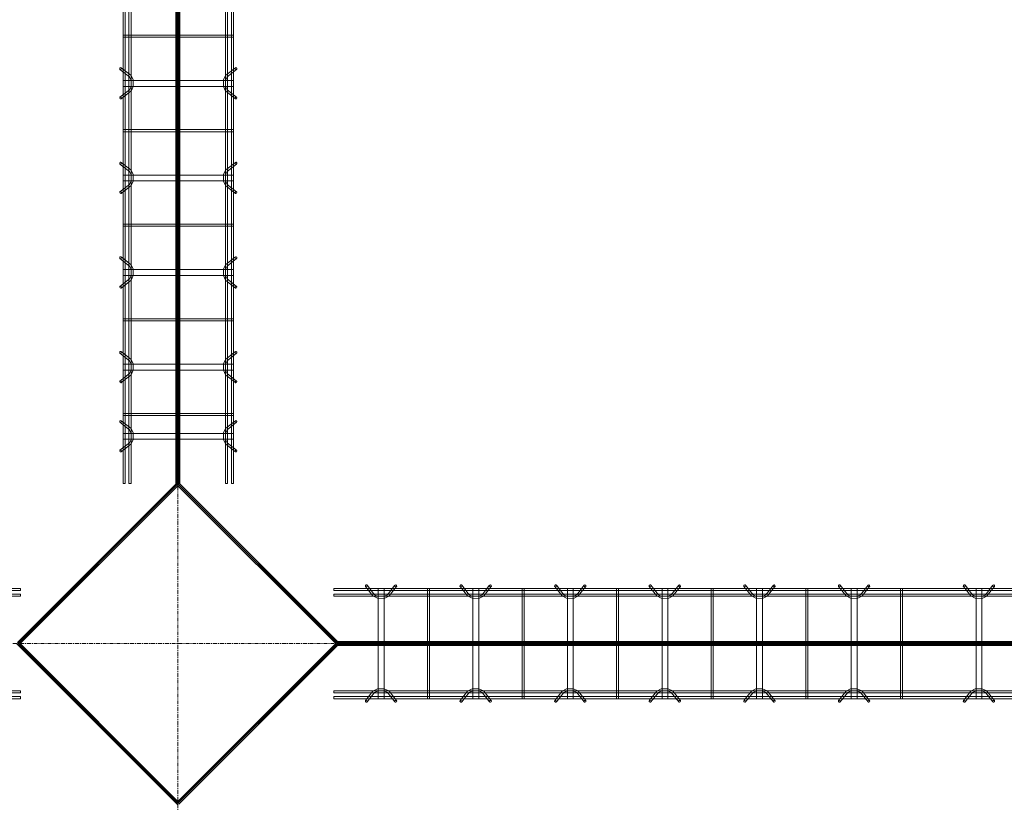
# Model space of a CAD drawing. Header units: inches. Extents: x -4136 to 1945, y -6639 to 12387.
# Tile 388 of 656: x -2193 to -2069, y 10447 to 10546. Entities that reach past the tile are written whole.
import ezdxf

# ---------------------------------------------------------------- set-up
doc = ezdxf.new("R2010")
doc.units = ezdxf.units.IN
doc.header["$MEASUREMENT"] = 0
doc.linetypes.add('Línea de rejilla', pattern=[0.875, 0.5, -0.125, 0.125, -0.125])
for name, color, linetype, lineweight in [('A-FLOR', 7, 'Continuous', 9), ('A-GENM', 7, 'Continuous', 9), ('S-BEAM', 7, 'Continuous', 9), ('S-GRID', 7, 'Continuous', 9)]:
    doc.layers.add(name, color=color, linetype=linetype, lineweight=lineweight)

# ---------------------------------------------------------------- blocks, each defined once
blk = doc.blocks.new('Dowel bar assembly - Dowel bar assembly-672828-SLAB ON GROUND JOINTS')
at = {"layer": 'S-BEAM', "color": 253, "true_color": 0xaaaaaa}
for p, q in [((136, 1.98), (0, 1.98)), ((0, 1.72), (136, 1.72)), ((136, 1.98), (136, 1.72)), ((136, 1.72), (136, 1.98)), ((136, 1.25), (0, 1.25)), ((0, 0.99), (136, 0.99)), ((136, 0.99), (136, 1.25)), ((136, 1.25), (136, 0.99)), ((136, -11.01), (0, -11.01)), ((136, -11.27), (136, -11.01)), ((136, -11.01), (136, -11.27)), ((0, -11.27), (136, -11.27)), ((136, -11.74), (0, -11.74)), ((0, -12), (136, -12)), ((136, -12), (136, -11.74)), ((136, -11.74), (136, -12))]:
    blk.add_line(p, q, dxfattribs=at)
blk = doc.blocks.new('Dowel bar assembly - Dowel bar assembly-673280-SLAB ON GROUND JOINTS')
at = {"layer": 'S-BEAM', "color": 253, "true_color": 0xaaaaaa}
for p, q in [((87.84, 1.98), (0, 1.98)), ((0, 1.98), (0, 1.72)), ((0, 1.72), (0, 1.98)), ((0, 1.72), (87.84, 1.72)), ((4.02, 2.23), (4.97, 1.03)), ((5.18, 1.19), (4.23, 2.39)), ((5.63, 1.99), (5.63, -12.01)), ((6.38, 1.99), (5.63, 1.99)), ((5.63, 1.99), (6.38, 1.99)), ((6.38, -12.01), (6.38, 1.99)), ((7.76, 2.39), (6.81, 1.19)), ((7.01, 1.03), (7.96, 2.23)), ((11.87, 1.99), (11.87, -12.01)), ((12.13, 1.99), (11.87, 1.99)), ((11.87, 1.99), (12.13, 1.99)), ((12.13, -12.01), (12.13, 1.99)), ((16.02, 2.23), (16.97, 1.03)), ((17.18, 1.19), (16.23, 2.39)), ((17.63, 1.99), (17.63, -12.01)), ((18.38, 1.99), (17.63, 1.99)), ((17.63, 1.99), (18.38, 1.99)), ((18.38, -12.01), (18.38, 1.99)), ((19.76, 2.39), (18.81, 1.19)), ((19.01, 1.03), (19.96, 2.23)), ((23.87, 1.99), (23.87, -12.01)), ((24.13, 1.99), (23.87, 1.99)), ((23.87, 1.99), (24.13, 1.99)), ((24.13, -12.01), (24.13, 1.99)), ((28.02, 2.23), (28.97, 1.03)), ((29.18, 1.19), (28.23, 2.39)), ((29.63, 1.99), (29.63, -12.01)), ((30.38, 1.99), (29.63, 1.99)), ((29.63, 1.99), (30.38, 1.99)), ((30.38, -12.01), (30.38, 1.99)), ((31.76, 2.39), (30.81, 1.19)), ((31.01, 1.03), (31.96, 2.23)), ((35.87, 1.99), (35.87, -12.01)), ((36.13, 1.99), (35.87, 1.99)), ((35.87, 1.99), (36.13, 1.99)), ((36.13, -12.01), (36.13, 1.99)), ((40.02, 2.23), (40.97, 1.03)), ((41.18, 1.19), (40.23, 2.39)), ((41.63, 1.99), (41.63, -12.01)), ((42.38, 1.99), (41.63, 1.99)), ((41.63, 1.99), (42.38, 1.99)), ((42.38, -12.01), (42.38, 1.99)), ((43.76, 2.39), (42.81, 1.19)), ((43.01, 1.03), (43.96, 2.23)), ((47.87, 1.99), (47.87, -12.01)), ((48.13, 1.99), (47.87, 1.99)), ((47.87, 1.99), (48.13, 1.99)), ((48.13, -12.01), (48.13, 1.99)), ((52.02, 2.23), (52.97, 1.03)), ((53.18, 1.19), (52.23, 2.39)), ((53.63, 1.99), (53.63, -12.01)), ((54.38, 1.99), (53.63, 1.99)), ((53.63, 1.99), (54.38, 1.99)), ((54.38, -12.01), (54.38, 1.99)), ((55.76, 2.39), (54.81, 1.19)), ((55.01, 1.03), (55.96, 2.23)), ((59.87, 1.99), (59.87, -12.01)), ((60.13, 1.99), (59.87, 1.99)), ((59.87, 1.99), (60.13, 1.99)), ((60.13, -12.01), (60.13, 1.99)), ((64.02, 2.23), (64.97, 1.03)), ((65.18, 1.19), (64.23, 2.39)), ((65.63, 1.99), (65.63, -12.01)), ((66.38, 1.99), (65.63, 1.99)), ((65.63, 1.99), (66.38, 1.99)), ((66.38, -12.01), (66.38, 1.99)), ((67.76, 2.39), (66.81, 1.19)), ((67.01, 1.03), (67.96, 2.23)), ((71.87, 1.99), (71.87, -12.01)), ((72.13, 1.99), (71.87, 1.99)), ((71.87, 1.99), (72.13, 1.99)), ((72.13, -12.01), (72.13, 1.99)), ((79.86, 2.23), (80.81, 1.03)), ((81.01, 1.19), (80.06, 2.39)), ((81.46, 1.99), (81.46, -12.01)), ((82.21, 1.99), (81.46, 1.99)), ((81.46, 1.99), (82.21, 1.99)), ((82.21, -12.01), (82.21, 1.99)), ((83.6, 2.39), (82.65, 1.19)), ((82.85, 1.03), (83.8, 2.23)), ((87.84, 1.98), (87.84, 1.72)), ((87.84, 1.72), (87.84, 1.98)), ((87.84, 1.25), (0, 1.25)), ((0, 0.99), (0, 1.25)), ((0, 1.25), (0, 0.99)), ((0, 0.99), (87.84, 0.99)), ((87.84, 0.99), (87.84, 1.25)), ((87.84, 1.25), (87.84, 0.99)), ((87.84, -11.01), (0, -11.01)), ((0, -11.27), (0, -11.01)), ((0, -11.01), (0, -11.27)), ((4.97, -11.05), (4.02, -12.25)), ((4.23, -12.41), (5.18, -11.21)), ((6.81, -11.21), (7.76, -12.41)), ((7.96, -12.25), (7.01, -11.05)), ((16.97, -11.05), (16.02, -12.25)), ((16.23, -12.41), (17.18, -11.21)), ((18.81, -11.21), (19.76, -12.41)), ((19.96, -12.25), (19.01, -11.05)), ((28.97, -11.05), (28.02, -12.25)), ((28.23, -12.41), (29.18, -11.21)), ((30.81, -11.21), (31.76, -12.41)), ((31.96, -12.25), (31.01, -11.05)), ((40.97, -11.05), (40.02, -12.25)), ((40.23, -12.41), (41.18, -11.21)), ((42.81, -11.21), (43.76, -12.41)), ((43.96, -12.25), (43.01, -11.05)), ((52.97, -11.05), (52.02, -12.25)), ((52.23, -12.41), (53.18, -11.21)), ((54.81, -11.21), (55.76, -12.41)), ((55.96, -12.25), (55.01, -11.05)), ((64.97, -11.05), (64.02, -12.25)), ((64.23, -12.41), (65.18, -11.21)), ((66.81, -11.21), (67.76, -12.41)), ((67.96, -12.25), (67.01, -11.05)), ((80.81, -11.05), (79.86, -12.25)), ((80.06, -12.41), (81.01, -11.21)), ((82.65, -11.21), (83.6, -12.41)), ((83.8, -12.25), (82.85, -11.05)), ((87.84, -11.27), (87.84, -11.01)), ((87.84, -11.01), (87.84, -11.27)), ((0, -11.27), (87.84, -11.27)), ((87.84, -11.74), (0, -11.74)), ((0, -12), (0, -11.74)), ((0, -11.74), (0, -12)), ((0, -12), (87.84, -12)), ((6.38, -12.01), (5.63, -12.01)), ((5.63, -12.01), (6.38, -12.01)), ((12.13, -12.01), (11.87, -12.01)), ((11.87, -12.01), (12.13, -12.01)), ((18.38, -12.01), (17.63, -12.01)), ((17.63, -12.01), (18.38, -12.01)), ((24.13, -12.01), (23.87, -12.01)), ((23.87, -12.01), (24.13, -12.01)), ((30.38, -12.01), (29.63, -12.01)), ((29.63, -12.01), (30.38, -12.01)), ((36.13, -12.01), (35.87, -12.01)), ((35.87, -12.01), (36.13, -12.01)), ((42.38, -12.01), (41.63, -12.01)), ((41.63, -12.01), (42.38, -12.01)), ((48.13, -12.01), (47.87, -12.01)), ((47.87, -12.01), (48.13, -12.01)), ((54.38, -12.01), (53.63, -12.01)), ((53.63, -12.01), (54.38, -12.01)), ((60.13, -12.01), (59.87, -12.01)), ((59.87, -12.01), (60.13, -12.01)), ((66.38, -12.01), (65.63, -12.01)), ((65.63, -12.01), (66.38, -12.01)), ((72.13, -12.01), (71.87, -12.01)), ((71.87, -12.01), (72.13, -12.01)), ((82.21, -12.01), (81.46, -12.01)), ((81.46, -12.01), (82.21, -12.01)), ((87.84, -12), (87.84, -11.74)), ((87.84, -11.74), (87.84, -12))]:
    blk.add_line(p, q, dxfattribs=at)
at = {"layer": 'S-BEAM', "color": 253, "true_color": 0xaaaaaa, "flags": 128}
for points in [[(4.97, 1.03), (5.53, 0.73), (6.39, 0.72), (6.97, 0.99), (7.01, 1.03)], [(5.18, 1.19), (5.62, 0.97), (6.38, 0.98), (6.81, 1.19)], [(16.97, 1.03), (17.53, 0.73), (18.39, 0.72), (18.97, 0.99), (19.01, 1.03)], [(17.18, 1.19), (17.62, 0.97), (18.38, 0.98), (18.81, 1.19)], [(28.97, 1.03), (29.53, 0.73), (30.39, 0.72), (30.97, 0.99), (31.01, 1.03)], [(29.18, 1.19), (29.62, 0.97), (30.38, 0.98), (30.81, 1.19)], [(40.97, 1.03), (41.53, 0.73), (42.39, 0.72), (42.97, 0.99), (43.01, 1.03)], [(41.18, 1.19), (41.62, 0.97), (42.38, 0.98), (42.81, 1.19)], [(52.97, 1.03), (53.53, 0.73), (54.39, 0.72), (54.97, 0.99), (55.01, 1.03)], [(53.18, 1.19), (53.62, 0.97), (54.38, 0.98), (54.81, 1.19)], [(64.97, 1.03), (65.53, 0.73), (66.39, 0.72), (66.97, 0.99), (67.01, 1.03)], [(65.18, 1.19), (65.62, 0.97), (66.38, 0.98), (66.81, 1.19)], [(80.81, 1.03), (81.36, 0.73), (82.22, 0.72), (82.81, 0.99), (82.85, 1.03)], [(81.01, 1.19), (81.46, 0.97), (82.22, 0.98), (82.65, 1.19)], [(4.97, -11.05), (5.53, -10.75), (6.39, -10.74), (6.97, -11.01), (7.01, -11.05)], [(5.18, -11.21), (5.62, -10.99), (6.38, -11), (6.81, -11.21)], [(16.97, -11.05), (17.53, -10.75), (18.39, -10.74), (18.97, -11.01), (19.01, -11.05)], [(17.18, -11.21), (17.62, -10.99), (18.38, -11), (18.81, -11.21)], [(28.97, -11.05), (29.53, -10.75), (30.39, -10.74), (30.97, -11.01), (31.01, -11.05)], [(29.18, -11.21), (29.62, -10.99), (30.38, -11), (30.81, -11.21)], [(40.97, -11.05), (41.53, -10.75), (42.39, -10.74), (42.97, -11.01), (43.01, -11.05)], [(41.18, -11.21), (41.62, -10.99), (42.38, -11), (42.81, -11.21)], [(52.97, -11.05), (53.53, -10.75), (54.39, -10.74), (54.97, -11.01), (55.01, -11.05)], [(53.18, -11.21), (53.62, -10.99), (54.38, -11), (54.81, -11.21)], [(64.97, -11.05), (65.53, -10.75), (66.39, -10.74), (66.97, -11.01), (67.01, -11.05)], [(65.18, -11.21), (65.62, -10.99), (66.38, -11), (66.81, -11.21)], [(80.81, -11.05), (81.36, -10.75), (82.22, -10.74), (82.81, -11.01), (82.85, -11.05)], [(81.01, -11.21), (81.46, -10.99), (82.22, -11), (82.65, -11.21)]]:
    blk.add_lwpolyline(points, dxfattribs=at)
at = {"layer": 'S-BEAM', "color": 253, "true_color": 0xaaaaaa}
for centre, major_axis, start_param, end_param in [((4.12, 2.31), (0.101, 0.08), 5.709265, 8.850858), ((4.12, 2.31), (0.101, 0.08), 2.567673, 5.709265), ((7.86, 2.31), (-0.101, 0.08), 3.715513, 6.857105), ((7.86, 2.31), (-0.101, 0.08), 0.57392, 3.715513), ((16.12, 2.31), (0.101, 0.08), 5.709265, 8.850858), ((16.12, 2.31), (0.101, 0.08), 2.567673, 5.709265), ((19.86, 2.31), (-0.101, 0.08), 3.715513, 6.857105), ((19.86, 2.31), (-0.101, 0.08), 0.57392, 3.715513), ((28.12, 2.31), (0.101, 0.08), 5.709265, 8.850858), ((28.12, 2.31), (0.101, 0.08), 2.567673, 5.709265), ((31.86, 2.31), (-0.101, 0.08), 3.715513, 6.857105), ((31.86, 2.31), (-0.101, 0.08), 0.57392, 3.715513), ((40.12, 2.31), (0.101, 0.08), 5.709265, 8.850858), ((40.12, 2.31), (0.101, 0.08), 2.567673, 5.709265), ((43.86, 2.31), (-0.101, 0.08), 3.715513, 6.857105), ((43.86, 2.31), (-0.101, 0.08), 0.57392, 3.715513), ((52.12, 2.31), (0.101, 0.08), 5.709265, 8.850858), ((52.12, 2.31), (0.101, 0.08), 2.567673, 5.709265), ((55.86, 2.31), (-0.101, 0.08), 3.715513, 6.857105), ((55.86, 2.31), (-0.101, 0.08), 0.57392, 3.715513), ((64.12, 2.31), (0.101, 0.08), 5.709265, 8.850858), ((64.12, 2.31), (0.101, 0.08), 2.567673, 5.709265), ((67.86, 2.31), (-0.101, 0.08), 3.715513, 6.857105), ((67.86, 2.31), (-0.101, 0.08), 0.57392, 3.715513), ((79.96, 2.31), (0.101, 0.08), 5.709265, 8.850858), ((79.96, 2.31), (0.101, 0.08), 2.567673, 5.709265), ((83.7, 2.31), (-0.101, 0.08), 3.715513, 6.857105), ((83.7, 2.31), (-0.101, 0.08), 0.57392, 3.715513), ((4.12, -12.33), (-0.101, 0.08), 3.715513, 6.857105), ((4.12, -12.33), (-0.101, 0.08), 0.57392, 3.715513), ((7.86, -12.33), (0.101, 0.08), 5.709265, 8.850858), ((7.86, -12.33), (0.101, 0.08), 2.567673, 5.709265), ((16.12, -12.33), (-0.101, 0.08), 3.715513, 6.857105), ((16.12, -12.33), (-0.101, 0.08), 0.57392, 3.715513), ((19.86, -12.33), (0.101, 0.08), 5.709265, 8.850858), ((19.86, -12.33), (0.101, 0.08), 2.567673, 5.709265), ((28.12, -12.33), (-0.101, 0.08), 3.715513, 6.857105), ((28.12, -12.33), (-0.101, 0.08), 0.57392, 3.715513), ((31.86, -12.33), (0.101, 0.08), 5.709265, 8.850858), ((31.86, -12.33), (0.101, 0.08), 2.567673, 5.709265), ((40.12, -12.33), (-0.101, 0.08), 3.715513, 6.857105), ((40.12, -12.33), (-0.101, 0.08), 0.57392, 3.715513), ((43.86, -12.33), (0.101, 0.08), 5.709265, 8.850858), ((43.86, -12.33), (0.101, 0.08), 2.567673, 5.709265), ((52.12, -12.33), (-0.101, 0.08), 3.715513, 6.857105), ((52.12, -12.33), (-0.101, 0.08), 0.57392, 3.715513), ((55.86, -12.33), (0.101, 0.08), 5.709265, 8.850858), ((55.86, -12.33), (0.101, 0.08), 2.567673, 5.709265), ((64.12, -12.33), (-0.101, 0.08), 3.715513, 6.857105), ((64.12, -12.33), (-0.101, 0.08), 0.57392, 3.715513), ((67.86, -12.33), (0.101, 0.08), 5.709265, 8.850858), ((67.86, -12.33), (0.101, 0.08), 2.567673, 5.709265), ((79.96, -12.33), (-0.101, 0.08), 3.715513, 6.857105), ((79.96, -12.33), (-0.101, 0.08), 0.57392, 3.715513), ((83.7, -12.33), (0.101, 0.08), 5.709265, 8.850858), ((83.7, -12.33), (0.101, 0.08), 2.567673, 5.709265)]:
    blk.add_ellipse(centre, major_axis=major_axis, ratio=0.816528, start_param=start_param, end_param=end_param, dxfattribs=at)
blk = doc.blocks.new('Dowel bar assembly - Dowel bar assembly-675476-SLAB ON GROUND JOINTS')
at = {"layer": 'S-BEAM', "color": 253, "true_color": 0xaaaaaa}
for p, q in [((308.76, 1.98), (0, 1.98)), ((0, 1.72), (308.76, 1.72)), ((251.87, 1.99), (251.87, -12.01)), ((252.13, 1.99), (251.87, 1.99)), ((251.87, 1.99), (252.13, 1.99)), ((252.13, -12.01), (252.13, 1.99)), ((256.02, 2.23), (256.97, 1.03)), ((257.18, 1.19), (256.23, 2.39)), ((257.63, 1.99), (257.63, -12.01)), ((258.38, 1.99), (257.63, 1.99)), ((257.63, 1.99), (258.38, 1.99)), ((258.38, -12.01), (258.38, 1.99)), ((259.76, 2.39), (258.81, 1.19)), ((259.01, 1.03), (259.96, 2.23)), ((263.87, 1.99), (263.87, -12.01)), ((264.13, 1.99), (263.87, 1.99)), ((263.87, 1.99), (264.13, 1.99)), ((264.13, -12.01), (264.13, 1.99)), ((268.02, 2.23), (268.97, 1.03)), ((269.18, 1.19), (268.23, 2.39)), ((269.63, 1.99), (269.63, -12.01)), ((270.38, 1.99), (269.63, 1.99)), ((269.63, 1.99), (270.38, 1.99)), ((270.38, -12.01), (270.38, 1.99)), ((271.76, 2.39), (270.81, 1.19)), ((271.01, 1.03), (271.96, 2.23)), ((275.87, 1.99), (275.87, -12.01)), ((276.13, 1.99), (275.87, 1.99)), ((275.87, 1.99), (276.13, 1.99)), ((276.13, -12.01), (276.13, 1.99)), ((280.02, 2.23), (280.97, 1.03)), ((281.18, 1.19), (280.23, 2.39)), ((281.63, 1.99), (281.63, -12.01)), ((282.38, 1.99), (281.63, 1.99)), ((281.63, 1.99), (282.38, 1.99)), ((282.38, -12.01), (282.38, 1.99)), ((283.76, 2.39), (282.81, 1.19)), ((283.01, 1.03), (283.96, 2.23)), ((287.87, 1.99), (287.87, -12.01)), ((288.13, 1.99), (287.87, 1.99)), ((287.87, 1.99), (288.13, 1.99)), ((288.13, -12.01), (288.13, 1.99)), ((292.02, 2.23), (292.97, 1.03)), ((293.18, 1.19), (292.23, 2.39)), ((293.63, 1.99), (293.63, -12.01)), ((294.38, 1.99), (293.63, 1.99)), ((293.63, 1.99), (294.38, 1.99)), ((294.38, -12.01), (294.38, 1.99)), ((295.76, 2.39), (294.81, 1.19)), ((295.01, 1.03), (295.96, 2.23)), ((299.87, 1.99), (299.87, -12.01)), ((300.13, 1.99), (299.87, 1.99)), ((299.87, 1.99), (300.13, 1.99)), ((300.13, -12.01), (300.13, 1.99)), ((300.79, 2.23), (301.74, 1.03)), ((301.94, 1.19), (300.99, 2.39)), ((302.39, 1.99), (302.39, -12.01)), ((303.14, 1.99), (302.39, 1.99)), ((302.39, 1.99), (303.14, 1.99)), ((303.14, -12.01), (303.14, 1.99)), ((304.53, 2.39), (303.58, 1.19)), ((303.78, 1.03), (304.73, 2.23)), ((308.76, 1.98), (308.76, 1.72)), ((308.76, 1.72), (308.76, 1.98)), ((308.76, 1.25), (0, 1.25)), ((0, 0.99), (308.76, 0.99)), ((308.76, 0.99), (308.76, 1.25)), ((308.76, 1.25), (308.76, 0.99)), ((308.76, -11.01), (0, -11.01)), ((256.97, -11.05), (256.02, -12.25)), ((256.23, -12.41), (257.18, -11.21)), ((258.81, -11.21), (259.76, -12.41)), ((259.96, -12.25), (259.01, -11.05)), ((268.97, -11.05), (268.02, -12.25)), ((268.23, -12.41), (269.18, -11.21)), ((270.81, -11.21), (271.76, -12.41)), ((271.96, -12.25), (271.01, -11.05)), ((280.97, -11.05), (280.02, -12.25)), ((280.23, -12.41), (281.18, -11.21)), ((282.81, -11.21), (283.76, -12.41)), ((283.96, -12.25), (283.01, -11.05)), ((292.97, -11.05), (292.02, -12.25)), ((292.23, -12.41), (293.18, -11.21)), ((294.81, -11.21), (295.76, -12.41)), ((295.96, -12.25), (295.01, -11.05)), ((301.74, -11.05), (300.79, -12.25)), ((300.99, -12.41), (301.94, -11.21)), ((303.58, -11.21), (304.53, -12.41)), ((304.73, -12.25), (303.78, -11.05)), ((308.76, -11.27), (308.76, -11.01)), ((308.76, -11.01), (308.76, -11.27)), ((0, -11.27), (308.76, -11.27)), ((308.76, -11.74), (0, -11.74)), ((0, -12), (308.76, -12)), ((252.13, -12.01), (251.87, -12.01)), ((251.87, -12.01), (252.13, -12.01)), ((258.38, -12.01), (257.63, -12.01)), ((257.63, -12.01), (258.38, -12.01)), ((264.13, -12.01), (263.87, -12.01)), ((263.87, -12.01), (264.13, -12.01)), ((270.38, -12.01), (269.63, -12.01)), ((269.63, -12.01), (270.38, -12.01)), ((276.13, -12.01), (275.87, -12.01)), ((275.87, -12.01), (276.13, -12.01)), ((282.38, -12.01), (281.63, -12.01)), ((281.63, -12.01), (282.38, -12.01)), ((288.13, -12.01), (287.87, -12.01)), ((287.87, -12.01), (288.13, -12.01)), ((294.38, -12.01), (293.63, -12.01)), ((293.63, -12.01), (294.38, -12.01)), ((300.13, -12.01), (299.87, -12.01)), ((299.87, -12.01), (300.13, -12.01)), ((303.14, -12.01), (302.39, -12.01)), ((302.39, -12.01), (303.14, -12.01)), ((308.76, -12), (308.76, -11.74)), ((308.76, -11.74), (308.76, -12))]:
    blk.add_line(p, q, dxfattribs=at)
at = {"layer": 'S-BEAM', "color": 253, "true_color": 0xaaaaaa, "flags": 128}
for points in [[(256.97, 1.03), (257.53, 0.73), (258.39, 0.72), (258.97, 0.99), (259.01, 1.03)], [(257.18, 1.19), (257.62, 0.97), (258.38, 0.98), (258.81, 1.19)], [(268.97, 1.03), (269.53, 0.73), (270.39, 0.72), (270.97, 0.99), (271.01, 1.03)], [(269.18, 1.19), (269.62, 0.97), (270.38, 0.98), (270.81, 1.19)], [(280.97, 1.03), (281.53, 0.73), (282.39, 0.72), (282.97, 0.99), (283.01, 1.03)], [(281.18, 1.19), (281.62, 0.97), (282.38, 0.98), (282.81, 1.19)], [(292.97, 1.03), (293.53, 0.73), (294.39, 0.72), (294.97, 0.99), (295.01, 1.03)], [(293.18, 1.19), (293.62, 0.97), (294.38, 0.98), (294.81, 1.19)], [(301.74, 1.03), (302.29, 0.73), (303.15, 0.72), (303.74, 0.99), (303.78, 1.03)], [(301.94, 1.19), (302.39, 0.97), (303.15, 0.98), (303.58, 1.19)], [(256.97, -11.05), (257.53, -10.75), (258.39, -10.74), (258.97, -11.01), (259.01, -11.05)], [(257.18, -11.21), (257.62, -10.99), (258.38, -11), (258.81, -11.21)], [(268.97, -11.05), (269.53, -10.75), (270.39, -10.74), (270.97, -11.01), (271.01, -11.05)], [(269.18, -11.21), (269.62, -10.99), (270.38, -11), (270.81, -11.21)], [(280.97, -11.05), (281.53, -10.75), (282.39, -10.74), (282.97, -11.01), (283.01, -11.05)], [(281.18, -11.21), (281.62, -10.99), (282.38, -11), (282.81, -11.21)], [(292.97, -11.05), (293.53, -10.75), (294.39, -10.74), (294.97, -11.01), (295.01, -11.05)], [(293.18, -11.21), (293.62, -10.99), (294.38, -11), (294.81, -11.21)], [(301.74, -11.05), (302.29, -10.75), (303.15, -10.74), (303.74, -11.01), (303.78, -11.05)], [(301.94, -11.21), (302.39, -10.99), (303.15, -11), (303.58, -11.21)]]:
    blk.add_lwpolyline(points, dxfattribs=at)
at = {"layer": 'S-BEAM', "color": 253, "true_color": 0xaaaaaa}
for centre, major_axis, start_param, end_param in [((256.12, 2.31), (0.101, 0.08), 5.709265, 8.850858), ((256.12, 2.31), (0.101, 0.08), 2.567673, 5.709265), ((259.86, 2.31), (-0.101, 0.08), 3.715513, 6.857105), ((259.86, 2.31), (-0.101, 0.08), 0.57392, 3.715513), ((268.12, 2.31), (0.101, 0.08), 5.709265, 8.850858), ((268.12, 2.31), (0.101, 0.08), 2.567673, 5.709265), ((271.86, 2.31), (-0.101, 0.08), 3.715513, 6.857105), ((271.86, 2.31), (-0.101, 0.08), 0.57392, 3.715513), ((280.12, 2.31), (0.101, 0.08), 5.709265, 8.850858), ((280.12, 2.31), (0.101, 0.08), 2.567673, 5.709265), ((283.86, 2.31), (-0.101, 0.08), 3.715513, 6.857105), ((283.86, 2.31), (-0.101, 0.08), 0.57392, 3.715513), ((292.12, 2.31), (0.101, 0.08), 5.709265, 8.850858), ((292.12, 2.31), (0.101, 0.08), 2.567673, 5.709265), ((295.86, 2.31), (-0.101, 0.08), 3.715513, 6.857105), ((295.86, 2.31), (-0.101, 0.08), 0.57392, 3.715513), ((300.89, 2.31), (0.101, 0.08), 5.709265, 8.850858), ((300.89, 2.31), (0.101, 0.08), 2.567673, 5.709265), ((304.63, 2.31), (-0.101, 0.08), 3.715513, 6.857105), ((304.63, 2.31), (-0.101, 0.08), 0.57392, 3.715513), ((256.12, -12.33), (-0.101, 0.08), 3.715513, 6.857105), ((256.12, -12.33), (-0.101, 0.08), 0.57392, 3.715513), ((259.86, -12.33), (0.101, 0.08), 5.709265, 8.850858), ((259.86, -12.33), (0.101, 0.08), 2.567673, 5.709265), ((268.12, -12.33), (-0.101, 0.08), 3.715513, 6.857105), ((268.12, -12.33), (-0.101, 0.08), 0.57392, 3.715513), ((271.86, -12.33), (0.101, 0.08), 5.709265, 8.850858), ((271.86, -12.33), (0.101, 0.08), 2.567673, 5.709265), ((280.12, -12.33), (-0.101, 0.08), 3.715513, 6.857105), ((280.12, -12.33), (-0.101, 0.08), 0.57392, 3.715513), ((283.86, -12.33), (0.101, 0.08), 5.709265, 8.850858), ((283.86, -12.33), (0.101, 0.08), 2.567673, 5.709265), ((292.12, -12.33), (-0.101, 0.08), 3.715513, 6.857105), ((292.12, -12.33), (-0.101, 0.08), 0.57392, 3.715513), ((295.86, -12.33), (0.101, 0.08), 5.709265, 8.850858), ((295.86, -12.33), (0.101, 0.08), 2.567673, 5.709265), ((300.89, -12.33), (-0.101, 0.08), 3.715513, 6.857105), ((300.89, -12.33), (-0.101, 0.08), 0.57392, 3.715513), ((304.63, -12.33), (0.101, 0.08), 5.709265, 8.850858), ((304.63, -12.33), (0.101, 0.08), 2.567673, 5.709265)]:
    blk.add_ellipse(centre, major_axis=major_axis, ratio=0.816528, start_param=start_param, end_param=end_param, dxfattribs=at)

msp = doc.modelspace()

# ---------------------------------------------------------------- hatches: boundary and pattern name
at = {"layer": 'A-GENM', "true_color": 0x0000ff}
for points in [[(-2173.32374, 10795.97404), (-2173.15717, 10796.14062), (-2173.15717, 10487.48818), (-2173.32374, 10487.65475), (-2173.54783, 10487.43066), (-2173.58036, 10487.43066), (-2173.58036, 10796.23067)], [(-2173.32374, 10795.97404), (-2173.21238, 10796.0854), (-2173.12689, 10796.1709), (-2173.12689, 10487.4579), (-2173.32374, 10487.65475), (-2173.52059, 10487.4579), (-2173.52059, 10796.1709)], [(-2173.32374, 10795.97404), (-2173.15869, 10796.13909), (-2173.15869, 10487.4897), (-2173.32374, 10487.65475), (-2173.50273, 10487.47576), (-2173.50273, 10796.15304)], [(-2173.32374, 10795.97404), (-2173.07181, 10796.22598), (-2173.07181, 10487.43066), (-2173.09965, 10487.43066), (-2173.32374, 10487.65475), (-2173.49348, 10487.485), (-2173.49348, 10796.14379)], [(-2173.2803, 10796.01748), (-2173.2803, 10487.61131), (-2173.32374, 10487.65475), (-2173.36718, 10487.61131), (-2173.36718, 10796.01748), (-2173.32374, 10795.97404)], [(-2173.2803, 10487.61131), (-2173.2803, 10796.01748), (-2173.07029, 10796.2275), (-2173.07029, 10487.43066), (-2173.09965, 10487.43066)], [(-2153.127, 10467.45773), (-1943.32374, 10467.45773), (-1943.32374, 10467.24772), (-2153.127, 10467.24772)], [(-2153.127, 10467.45621), (-1943.32374, 10467.45621), (-1943.32374, 10467.03453), (-2153.127, 10467.03453)], [(-1943.32374, 10467.00743), (-2153.127, 10467.00743), (-2153.127, 10467.40113), (-1943.32374, 10467.40113)], [(-2153.127, 10467.37085), (-1943.32374, 10467.37085), (-1943.32374, 10466.94765), (-2153.127, 10466.94765)], [(-2153.127, 10467.36933), (-1943.32374, 10467.36933), (-1943.32374, 10467.02529), (-2153.127, 10467.02529)], [(-2153.127, 10467.24772), (-1943.32374, 10467.24772), (-1943.32374, 10467.16084), (-2153.127, 10467.16084)], [(-1943.32374, 10466.93277), (-1943.6387, 10466.93277), (-2153.11501, 10466.93277), (-2152.85839, 10467.1894), (-2153.02496, 10467.35597), (-1943.6387, 10467.35597), (-1943.32374, 10467.35597)], [(-1943.32374, 10467.23284), (-1943.6387, 10467.23284), (-2152.90183, 10467.23284), (-2153.11184, 10467.44285), (-1943.6387, 10467.44285), (-1943.32374, 10467.44285)], [(-1943.32374, 10467.01965), (-1943.6387, 10467.01965), (-2153.02813, 10467.01965), (-2152.85839, 10467.1894), (-2153.11032, 10467.44133), (-1943.6387, 10467.44133), (-1943.32374, 10467.44133)], [(-1943.32374, 10466.99255), (-1943.6387, 10466.99255), (-2153.05524, 10466.99255), (-2152.85839, 10467.1894), (-2152.96974, 10467.30075), (-2153.05524, 10467.38625), (-1943.6387, 10467.38625), (-1943.32374, 10467.38625)], [(-1943.32374, 10467.01041), (-1943.6387, 10467.01041), (-2153.03738, 10467.01041), (-2152.85839, 10467.1894), (-2153.02344, 10467.35445), (-1943.6387, 10467.35445), (-1943.32374, 10467.35445)], [(-1943.32374, 10467.14596), (-1943.6387, 10467.14596), (-2152.90183, 10467.14596), (-2152.85839, 10467.1894), (-2152.90183, 10467.23284), (-1943.6387, 10467.23284), (-1943.32374, 10467.23284)]]:
    msp.add_hatch(color=5, dxfattribs=at).paths.add_polyline_path(points, flags=0)
at = {"layer": 'A-GENM', "true_color": 0xff0000}
for points in [[(-2173.32374, 10487.65475), (-2173.12689, 10487.4579), (-2173.10103, 10487.43204), (-2173.32374, 10487.20933), (-2193.34367, 10467.1894), (-2193.45502, 10467.07804), (-2193.67773, 10467.30075), (-2193.59224, 10467.38625), (-2173.52059, 10487.4579)], [(-2173.32374, 10487.65475), (-2173.2803, 10487.61131), (-2173.10103, 10487.43204), (-2173.32374, 10487.20933), (-2193.34367, 10467.1894), (-2193.45502, 10467.07804), (-2193.67773, 10467.30075), (-2173.36718, 10487.61131)], [(-2153.19245, 10467.07804), (-2153.30381, 10467.1894), (-2173.32374, 10487.20933), (-2173.10103, 10487.43204), (-2153.05524, 10467.38625), (-2152.96974, 10467.30075)], [(-2153.19245, 10467.07804), (-2153.30381, 10467.1894), (-2173.32374, 10487.20933), (-2173.10103, 10487.43204), (-2152.96974, 10467.30075)], [(-2193.78909, 10467.1894), (-2193.67773, 10467.30075), (-2193.45502, 10467.07804), (-2193.34367, 10467.1894), (-2173.32374, 10447.16947), (-2173.43509, 10447.05811), (-2173.21238, 10446.8354), (-2173.32374, 10446.72404), (-2173.52059, 10446.9209), (-2193.59224, 10466.99255)], [(-2193.78909, 10467.1894), (-2193.74565, 10467.23284), (-2193.67773, 10467.30075), (-2193.45502, 10467.07804), (-2193.34367, 10467.1894), (-2173.32374, 10447.16947), (-2173.43509, 10447.05811), (-2173.21238, 10446.8354), (-2173.2803, 10446.76748), (-2173.32374, 10446.72404), (-2173.36718, 10446.76748), (-2193.74565, 10467.14596)], [(-2173.43509, 10447.05811), (-2173.32374, 10447.16947), (-2153.30381, 10467.1894), (-2153.19245, 10467.07804), (-2152.96974, 10467.30075), (-2152.85839, 10467.1894), (-2153.05524, 10466.99255), (-2173.12689, 10446.9209), (-2173.21238, 10446.8354)], [(-2173.43509, 10447.05811), (-2173.32374, 10447.16947), (-2153.30381, 10467.1894), (-2153.19245, 10467.07804), (-2152.96974, 10467.30075), (-2152.90183, 10467.23284), (-2152.85839, 10467.1894), (-2152.90183, 10467.14596), (-2173.21238, 10446.8354)]]:
    msp.add_hatch(color=1, dxfattribs=at).paths.add_polyline_path(points, flags=0)

# ---------------------------------------------------------------- linework, layer by layer
at = {"layer": 'A-FLOR'}
for p, q in [((-2173.58036, 10796.23067), (-2173.58036, 10487.43066)), ((-2173.52059, 10487.43066), (-2173.52059, 10796.1709)), ((-2173.50273, 10487.43066), (-2173.50273, 10796.15304)), ((-2173.49348, 10796.14379), (-2173.49348, 10487.43066)), ((-2173.48122, 10796.13152), (-2173.48122, 10487.43066)), ((-2173.41585, 10796.06616), (-2173.41585, 10487.43066)), ((-2173.36718, 10796.01748), (-2173.36718, 10487.43066)), ((-2173.2803, 10487.43066), (-2173.2803, 10796.01748)), ((-2173.16626, 10796.13152), (-2173.16626, 10487.43066)), ((-2173.15869, 10796.13909), (-2173.15869, 10487.43066)), ((-2173.15717, 10796.14062), (-2173.15717, 10487.43066)), ((-2173.12689, 10796.1709), (-2173.12689, 10487.43066)), ((-2173.07181, 10796.22598), (-2173.07181, 10487.43066)), ((-2173.07029, 10796.2275), (-2173.07029, 10487.43066)), ((-2173.32374, 10487.43204), (-2193.56638, 10467.1894)), ((-2193.56638, 10467.1893), (-2173.32374, 10487.43194)), ((-2173.07029, 10487.43066), (-2173.58036, 10487.43066)), ((-2153.0811, 10467.1894), (-2173.32374, 10487.43204)), ((-2173.32374, 10487.43194), (-2153.0811, 10467.1893)), ((-2193.56638, 10467.1894), (-2173.32374, 10446.94676)), ((-2173.32374, 10446.94666), (-2193.56638, 10467.1893)), ((-2173.32374, 10446.94676), (-2153.0811, 10467.1894)), ((-2153.0811, 10467.1893), (-2173.32374, 10446.94666))]:
    msp.add_line(p, q, dxfattribs=at)
at = {"layer": 'A-GENM', "color": 5, "true_color": 0x0000ff}
for p, q in [((-2173.58036, 10487.43066), (-2173.58036, 10796.23067)), ((-2173.52059, 10796.1709), (-2173.52059, 10487.4579)), ((-2173.52059, 10796.1709), (-2173.52059, 10487.4579)), ((-2173.50273, 10796.15304), (-2173.50273, 10487.47576)), ((-2173.49348, 10487.485), (-2173.49348, 10796.14379)), ((-2173.48122, 10487.49727), (-2173.48122, 10796.13152)), ((-2173.48122, 10796.13152), (-2173.48122, 10487.49727)), ((-2173.41585, 10796.06616), (-2173.41585, 10487.56264)), ((-2173.36718, 10487.61131), (-2173.36718, 10796.01748)), ((-2173.2803, 10796.01748), (-2173.2803, 10487.61131)), ((-2173.16626, 10487.49727), (-2173.16626, 10796.13152)), ((-2173.16626, 10487.49727), (-2173.16626, 10796.13152)), ((-2173.15869, 10487.4897), (-2173.15869, 10796.13909)), ((-2173.15717, 10487.48818), (-2173.15717, 10796.14062)), ((-2173.12689, 10796.1709), (-2173.12689, 10487.4579)), ((-2173.12689, 10796.1709), (-2173.12689, 10487.4579)), ((-2173.07181, 10487.43066), (-2173.07181, 10796.22598)), ((-2173.07029, 10487.43066), (-2173.07029, 10796.2275)), ((-2173.58036, 10487.43066), (-2173.54783, 10487.43066)), ((-2173.54783, 10487.43066), (-2173.58036, 10487.43066)), ((-2173.32374, 10487.65475), (-2173.54783, 10487.43066)), ((-2173.54783, 10487.43066), (-2173.32374, 10487.65475)), ((-2173.48122, 10487.49727), (-2173.52059, 10487.4579)), ((-2173.50273, 10487.47576), (-2173.32374, 10487.65475)), ((-2173.50273, 10487.47576), (-2173.41585, 10487.56264)), ((-2173.32374, 10487.65475), (-2173.49348, 10487.485)), ((-2173.49348, 10487.485), (-2173.32374, 10487.65475)), ((-2173.41585, 10487.56264), (-2173.32374, 10487.65475)), ((-2173.32374, 10487.65475), (-2173.36718, 10487.61131)), ((-2173.36718, 10487.61131), (-2173.32374, 10487.65475)), ((-2173.09965, 10487.43066), (-2173.32374, 10487.65475)), ((-2173.32374, 10487.65475), (-2173.09965, 10487.43066)), ((-2173.32374, 10487.65475), (-2173.15869, 10487.4897)), ((-2173.15869, 10487.4897), (-2173.32374, 10487.65475)), ((-2173.32374, 10487.65475), (-2173.15717, 10487.48818)), ((-2173.15717, 10487.48818), (-2173.32374, 10487.65475)), ((-2173.32374, 10487.65475), (-2173.2803, 10487.61131)), ((-2173.32374, 10487.65475), (-2173.09965, 10487.43066)), ((-2173.2803, 10487.61131), (-2173.09965, 10487.43066)), ((-2173.12689, 10487.4579), (-2173.16626, 10487.49727)), ((-2173.09965, 10487.43066), (-2173.07181, 10487.43066)), ((-2173.09965, 10487.43066), (-2173.07181, 10487.43066)), ((-2173.07029, 10487.43066), (-2173.09965, 10487.43066)), ((-2173.09965, 10487.43066), (-2173.07029, 10487.43066)), ((-2153.127, 10467.24772), (-2153.127, 10467.45773)), ((-2153.127, 10467.45773), (-2153.127, 10467.03453)), ((-1943.32374, 10467.45773), (-2153.127, 10467.45773)), ((-2153.127, 10467.03453), (-2153.127, 10467.45621)), ((-2153.127, 10467.45621), (-2153.127, 10467.11217)), ((-1943.32374, 10467.45621), (-2153.127, 10467.45621)), ((-2153.127, 10467.00743), (-2153.127, 10467.40113)), ((-2153.127, 10467.40113), (-2153.127, 10467.36176)), ((-2153.127, 10467.40113), (-1943.32374, 10467.40113)), ((-2153.127, 10467.40113), (-1943.32374, 10467.40113)), ((-2153.127, 10466.94765), (-2153.127, 10467.37085)), ((-2153.127, 10467.37085), (-2153.127, 10467.16084)), ((-1943.32374, 10467.37085), (-2153.127, 10467.37085)), ((-2153.127, 10467.02529), (-2153.127, 10467.36933)), ((-2153.127, 10467.36933), (-2153.127, 10466.94765)), ((-1943.32374, 10467.36933), (-2153.127, 10467.36933)), ((-2153.127, 10467.36176), (-2153.127, 10467.0468)), ((-1943.32374, 10467.36176), (-2153.127, 10467.36176)), ((-1943.32374, 10467.36176), (-2153.127, 10467.36176)), ((-2153.127, 10467.16084), (-2153.127, 10467.24772)), ((-2153.127, 10467.24772), (-1943.32374, 10467.24772)), ((-1943.32374, 10467.16084), (-2153.127, 10467.16084)), ((-2153.127, 10467.11217), (-2153.127, 10467.02529)), ((-1943.32374, 10467.11217), (-2153.127, 10467.11217)), ((-2153.127, 10467.0468), (-2153.127, 10467.00743)), ((-1943.32374, 10467.0468), (-2153.127, 10467.0468)), ((-2153.127, 10467.0468), (-1943.32374, 10467.0468)), ((-1943.32374, 10467.03453), (-2153.127, 10467.03453)), ((-2153.127, 10467.02529), (-1943.32374, 10467.02529)), ((-2153.127, 10467.00743), (-1943.32374, 10467.00743)), ((-2153.127, 10467.00743), (-1943.32374, 10467.00743)), ((-2153.11501, 10466.93277), (-2152.85839, 10467.1894)), ((-2152.85839, 10467.1894), (-2153.11501, 10466.93277)), ((-2153.11184, 10467.44285), (-2152.90183, 10467.23284)), ((-2152.85839, 10467.1894), (-2153.11184, 10467.44285)), ((-1943.6387, 10467.44285), (-2153.11184, 10467.44285)), ((-2153.11032, 10467.44133), (-2152.85839, 10467.1894)), ((-2152.85839, 10467.1894), (-2153.11032, 10467.44133)), ((-1943.6387, 10467.44133), (-2153.11032, 10467.44133)), ((-2153.01587, 10467.34688), (-2153.05524, 10467.38625)), ((-2153.05524, 10467.38625), (-1943.6387, 10467.38625)), ((-2153.05524, 10467.38625), (-1943.6387, 10467.38625)), ((-2153.05524, 10466.99255), (-2153.01587, 10467.03192)), ((-2153.05524, 10466.99255), (-1943.6387, 10466.99255)), ((-2153.05524, 10466.99255), (-1943.6387, 10466.99255)), ((-2152.85839, 10467.1894), (-2153.03738, 10467.01041)), ((-2152.9505, 10467.09729), (-2153.03738, 10467.01041)), ((-2153.03738, 10467.01041), (-1943.6387, 10467.01041)), ((-2153.02813, 10467.01965), (-2152.85839, 10467.1894)), ((-2152.85839, 10467.1894), (-2153.02813, 10467.01965)), ((-1943.6387, 10467.01965), (-2153.02813, 10467.01965)), ((-2153.02496, 10467.35597), (-2152.85839, 10467.1894)), ((-2152.85839, 10467.1894), (-2153.02496, 10467.35597)), ((-1943.6387, 10467.35597), (-2153.02496, 10467.35597)), ((-2153.02344, 10467.35445), (-2152.85839, 10467.1894)), ((-2152.85839, 10467.1894), (-2153.02344, 10467.35445)), ((-1943.6387, 10467.35445), (-2153.02344, 10467.35445)), ((-1943.6387, 10467.34688), (-2153.01587, 10467.34688)), ((-1943.6387, 10467.34688), (-2153.01587, 10467.34688)), ((-1943.6387, 10467.03192), (-2153.01587, 10467.03192)), ((-2153.01587, 10467.03192), (-1943.6387, 10467.03192)), ((-2152.9505, 10467.09729), (-2152.85839, 10467.1894)), ((-1943.6387, 10467.09729), (-2152.9505, 10467.09729)), ((-2152.90183, 10467.23284), (-1943.6387, 10467.23284)), ((-2152.90183, 10467.23284), (-2152.85839, 10467.1894)), ((-2152.90183, 10467.14596), (-2152.85839, 10467.1894)), ((-2152.85839, 10467.1894), (-2152.90183, 10467.14596)), ((-1943.6387, 10467.14596), (-2152.90183, 10467.14596)), ((-1943.32374, 10466.94765), (-2153.127, 10466.94765)), ((-1943.6387, 10466.93277), (-2153.11501, 10466.93277))]:
    msp.add_line(p, q, dxfattribs=at)
at = {"layer": 'A-GENM', "color": 1, "true_color": 0xff0000}
for p, q in [((-2193.67773, 10467.30075), (-2173.36718, 10487.61131)), ((-2173.50273, 10487.47576), (-2193.67773, 10467.30075)), ((-2193.63161, 10467.34688), (-2173.48122, 10487.49727)), ((-2173.52059, 10487.4579), (-2193.59224, 10467.38625)), ((-2193.34367, 10467.1894), (-2173.32374, 10487.20933)), ((-2193.34367, 10467.1894), (-2173.32374, 10487.20933)), ((-2173.32374, 10487.20933), (-2193.34367, 10467.1894)), ((-2173.32374, 10487.20933), (-2193.34367, 10467.1894)), ((-2173.41585, 10487.56264), (-2173.50273, 10487.47576)), ((-2173.32374, 10487.65475), (-2173.41585, 10487.56264)), ((-2173.36718, 10487.61131), (-2173.32374, 10487.65475)), ((-2173.32374, 10487.65475), (-2173.2803, 10487.61131)), ((-2173.10103, 10487.43204), (-2173.32374, 10487.65475)), ((-2173.32374, 10487.20933), (-2153.30381, 10467.1894)), ((-2173.32374, 10487.20933), (-2153.30381, 10467.1894)), ((-2153.30381, 10467.1894), (-2173.32374, 10487.20933)), ((-2153.30381, 10467.1894), (-2173.32374, 10487.20933)), ((-2173.2803, 10487.61131), (-2173.10103, 10487.43204)), ((-2173.10103, 10487.43204), (-2173.16626, 10487.49727)), ((-2173.12689, 10487.4579), (-2173.10103, 10487.43204)), ((-2173.10103, 10487.43204), (-2153.01587, 10467.34688)), ((-2153.05524, 10467.38625), (-2173.10103, 10487.43204)), ((-2173.10103, 10487.43204), (-2152.96974, 10467.30075)), ((-2152.96974, 10467.30075), (-2173.10103, 10487.43204)), ((-2173.36718, 10446.76748), (-2193.74565, 10467.14596)), ((-2193.63161, 10467.03192), (-2173.48122, 10446.88152)), ((-2173.50273, 10446.90304), (-2193.6101, 10467.01041)), ((-2193.59224, 10466.99255), (-2173.52059, 10446.9209)), ((-2193.34367, 10467.1894), (-2173.32374, 10447.16947)), ((-2173.32374, 10447.16947), (-2193.34367, 10467.1894)), ((-2193.34367, 10467.1894), (-2173.32374, 10447.16947)), ((-2173.32374, 10447.16947), (-2193.34367, 10467.1894)), ((-2173.32374, 10447.16947), (-2153.30381, 10467.1894)), ((-2153.30381, 10467.1894), (-2173.32374, 10447.16947)), ((-2173.32374, 10447.16947), (-2153.30381, 10467.1894)), ((-2153.30381, 10467.1894), (-2173.32374, 10447.16947)), ((-2152.90183, 10467.14596), (-2173.21238, 10446.8354)), ((-2153.03738, 10467.01041), (-2173.21238, 10446.8354)), ((-2173.16626, 10446.88152), (-2153.01587, 10467.03192)), ((-2173.12689, 10446.9209), (-2153.05524, 10466.99255)), ((-2152.9505, 10467.09729), (-2153.03738, 10467.01041)), ((-2152.85839, 10467.1894), (-2152.96974, 10467.30075)), ((-2152.96974, 10467.30075), (-2152.90183, 10467.23284)), ((-2152.85839, 10467.1894), (-2152.9505, 10467.09729)), ((-2152.90183, 10467.23284), (-2152.85839, 10467.1894)), ((-2152.85839, 10467.1894), (-2152.90183, 10467.14596))]:
    msp.add_line(p, q, dxfattribs=at)
at = {"layer": 'S-GRID', "color": 253, "linetype": 'Línea de rejilla', "true_color": 0xaaaaaa}
for p, q in [((-2173.32374, 9772.6103), (-2173.32374, 12288.55505)), ((-1777.2452, 10467.1894), (-4038.05123, 10467.1894))]:
    msp.add_line(p, q, dxfattribs=at)

# ---------------------------------------------------------------- block references
at = {"layer": 'S-BEAM', "color": 253, "true_color": 0xaaaaaa, "rotation": 269.9999999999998}
msp.add_blockref('Dowel bar assembly - Dowel bar assembly-675476-SLAB ON GROUND JOINTS', (-2168.2701, 10796.2402), dxfattribs=at)
at = {"layer": 'S-BEAM', "color": 253, "true_color": 0xaaaaaa}
for name, p in [('Dowel bar assembly - Dowel bar assembly-672828-SLAB ON GROUND JOINTS', (-2329.30578, 10472.19959)), ('Dowel bar assembly - Dowel bar assembly-673280-SLAB ON GROUND JOINTS', (-2153.55578, 10472.19959))]:
    msp.add_blockref(name, p, dxfattribs=at)

doc.saveas('drawing.dxf')
